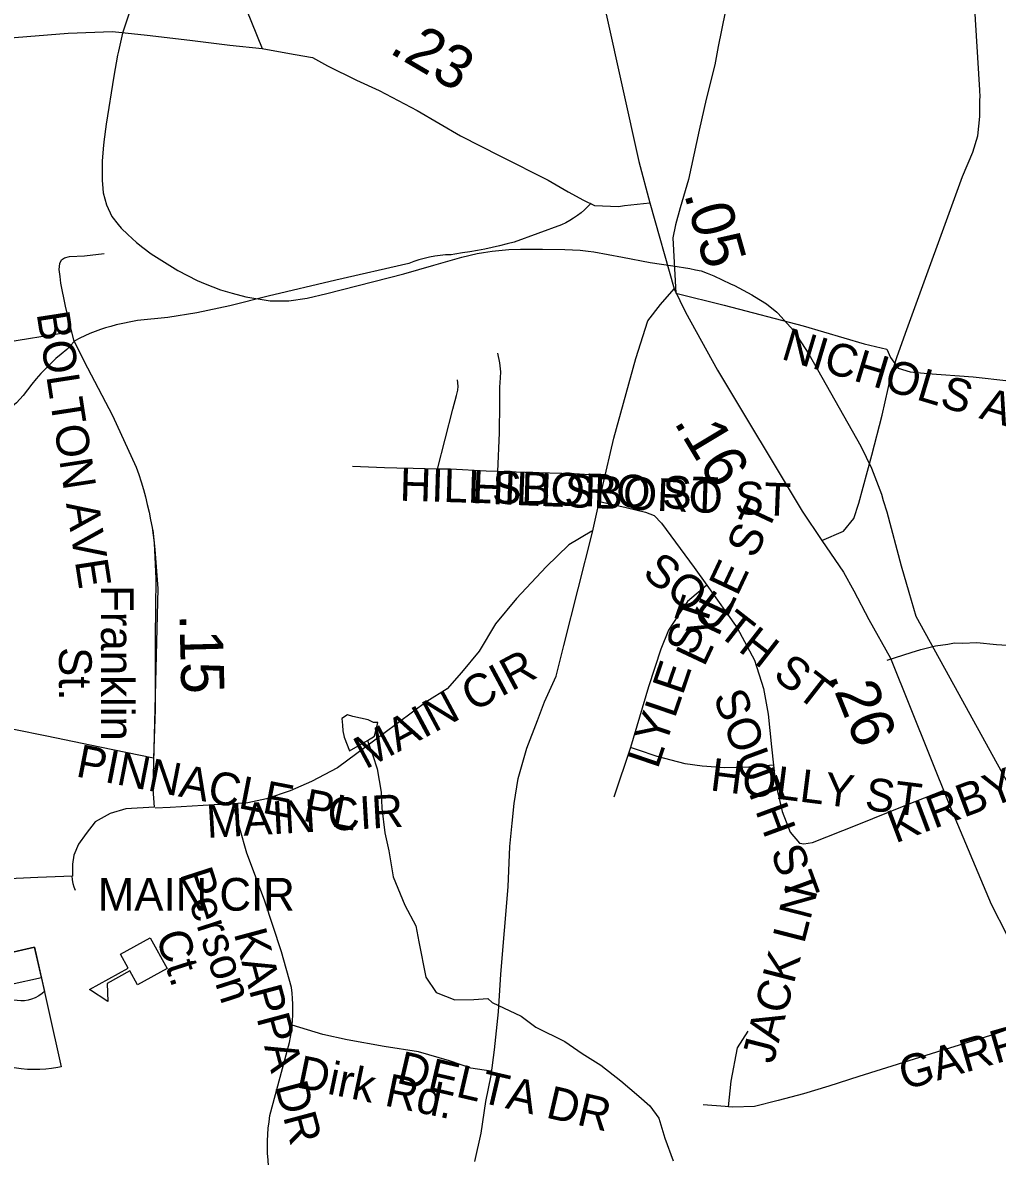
# Model space of a CAD drawing. Extents: x 1950930 to 2061844, y 904556 to 1017002.
# Drawn here: x 2001912 to 2004739, y 956218 to 959507 of the extents above; entities that cross this region are included whole.
import ezdxf

# ---------------------------------------------------------------- set-up
doc = ezdxf.new("R2010")
doc.units = 0
for name, color, linetype in [('Exist Cultural Educational Facility High CELL', 7, 'Continuous'), ('Exist Cultural Recreational Baseball or SoftBall Diamond CELL', 7, 'Continuous'), ('Exist Hydrographic Creek Single Shore', 7, 'Continuous'), ('Exist Hydrographic Misc Water Feature', 7, 'Continuous'), ('Exist Road Non-System Type 51', 7, 'Continuous'), ('Exist Road Non-System Type 51 Label', 7, 'Continuous'), ('Exist Road Primary NC Attributed', 7, 'Continuous'), ('Exist Road Primary US Mileage Hundredths English Label', 7, 'Continuous'), ('Exist Road Primary US Structure Standard Bridge CELL', 7, 'Continuous'), ('Exist Road Secondary Structure Standard Bridge Number Label', 7, 'Continuous'), ('Exist Road Secondary Type 51 Attributed', 7, 'Continuous'), ('Exist Road Secondary Type 51 Label', 7, 'Continuous')]:
    doc.layers.add(name, color=color, linetype=linetype)

# ---------------------------------------------------------------- blocks, each defined once
blk = doc.blocks.new('Exist Cultural Educational Facility High')
at = {"layer": 'Exist Cultural Educational Facility High CELL'}
blk.add_lwpolyline([(-48.9, -73.7), (-48.9, 24.2), (-2.9, 24.2), (-2.9, 99.3), (-50, 123.5), (6.7, 152.7), (6.7, 24.2), (52.7, 24.2), (52.7, -73.7)], close=True, dxfattribs=at)
blk = doc.blocks.new('Exist Cultural Recreational Baseball or SoftBall Diamond')
at = {"layer": 'Exist Cultural Recreational Baseball or SoftBall Diamond CELL'}
for points in [[(0, 0), (-251, -251), (-258.4, -243.5), (-270.4, -230.1), (-280.7, -217.4), (-291.1, -203.1), (-300.3, -189.2), (-310, -172.9), (-319.1, -156.1), (-327.3, -137.6), (-333.9, -120.6), (-339.1, -105.2), (-344.2, -86.7), (-348.8, -66), (-352, -46), (-353.8, -29), (-355, -9.2), (-355.1, 5.4), (-354.4, 22.7), (-352.2, 45.9), (-349.5, 63.3), (-345.1, 84), (-340.4, 101.3), (-335, 117.6), (-327.6, 137.4), (-317.1, 159.6), (-308.7, 175.8), (-296.2, 195.8), (-286.5, 209.9), (-275.2, 224.3), (-262.2, 239.6), (-251, 251)], [(0, 0), (-92.6, -92.7), (-102, -90.3), (-112.4, -86), (-123.3, -79.8), (-132.2, -73.3), (-139.8, -66.2), (-146.4, -58.8), (-152.7, -50.1), (-157.8, -40.4), (-161.3, -31.4), (-164.2, -22), (-166, -12.2), (-166.5, -4.5), (-166.5, 5.6), (-165.3, 14.7), (-164.7, 20.1), (-161.1, 32.2), (-157.3, 40.7), (-152.8, 49.6), (-147.8, 56.9), (-142.3, 63.2), (-135.5, 70.3), (-128.5, 76.3), (-120.2, 81.8), (-112.8, 85.6), (-105.1, 89.1), (-98.1, 91.3), (-92.6, 92.7)], [(0, 0), (-63.6, 63.6), (-127.3, 0), (-63.6, -63.6)]]:
    blk.add_lwpolyline(points, close=True, dxfattribs=at)

msp = doc.modelspace()

# ---------------------------------------------------------------- linework, layer by layer
at = {"layer": 'Exist Hydrographic Creek Single Shore'}
msp.add_lwpolyline([(2002912, 957425), (2002927.8, 957381), (2002939.8, 957343), (2002951.8, 957274.8), (2002953.8, 957228.8), (2002962.2, 957156.8), (2002974.2, 957105), (2002986.1, 957029), (2003020.2, 956946.9), (2003052.1, 956887.1), (2003061.3, 956840.8), (2003081.1, 956738.6), (2003110.7, 956693.3), (2003165.1, 956672.7), (2003220.3, 956673), (2003260.8, 956676.8), (2003273.9, 956665.2), (2003358, 956624.8), (2003400.4, 956593.1), (2003484.6, 956551.3), (2003534.4, 956517.1), (2003588.5, 956483.2), (2003646.6, 956437.4), (2003698.6, 956393.3), (2003730.5, 956365.4), (2003756.6, 956329.4), (2003774.8, 956271.3), (2003798.7, 956205.5)], dxfattribs=at)
at = {"layer": 'Exist Hydrographic Misc Water Feature'}
for p, q in [((2003965.2, 958749.9), (2003976.7, 958744.6)), ((2004099.7, 958667), (2004102.6, 958664.7))]:
    msp.add_line(p, q, dxfattribs=at)
for points in [[(2002261.6, 959631.5), (2002220.6, 959534.4), (2002201.5, 959476.3), (2002189.4, 959424.8)], [(2002261.6, 959631.5), (2002220.6, 959534.4), (2002201.5, 959476.3), (2002189.4, 959424.8)], [(2002189.4, 959424.8), (2002186.6, 959412.9), (2002176.5, 959352)], [(2002189.4, 959424.8), (2002186.6, 959412.9), (2002176.5, 959352)], [(2002176.5, 959352), (2002153.8, 959213.2), (2002146.6, 959161.3), (2002145.2, 959140.7)], [(2002176.5, 959352), (2002153.8, 959213.2), (2002146.6, 959161.3), (2002145.2, 959140.7)], [(2002145.2, 959140.7), (2002142.7, 959105.4), (2002142.1, 959074.9)], [(2002145.2, 959140.7), (2002142.7, 959105.4), (2002142.1, 959074.9)], [(2002142.1, 959074.9), (2002141.9, 959050.3), (2002144.3, 959026.1)], [(2002142.1, 959074.9), (2002141.9, 959050.3), (2002144.3, 959026.1)], [(2002144.3, 959026.1), (2002145.6, 959013.6), (2002154.6, 958978.6), (2002170.6, 958944.5), (2002188.6, 958921.8)], [(2002144.3, 959026.1), (2002145.6, 959013.6), (2002154.6, 958978.6), (2002170.6, 958944.5), (2002188.6, 958921.8)], [(2002188.6, 958921.8), (2002197.6, 958910.6), (2002216.3, 958893.1)], [(2002188.6, 958921.8), (2002197.6, 958910.6), (2002216.3, 958893.1)], [(2002216.3, 958893.1), (2002241.7, 958869.1), (2002260, 958855.4)], [(2002216.3, 958893.1), (2002241.7, 958869.1), (2002260, 958855.4)], [(2002260, 958855.4), (2002284.8, 958837), (2002361.7, 958788.6), (2002417.5, 958759.2), (2002440.6, 958750)], [(2002260, 958855.4), (2002284.8, 958837), (2002361.7, 958788.6), (2002417.5, 958759.2), (2002440.6, 958750)], [(2003248.1, 958840.5), (2003273.6, 958844.6), (2003302.1, 958847.4)], [(2003248.1, 958840.5), (2003273.6, 958844.6), (2003302.1, 958847.4)], [(2003302.1, 958847.4), (2003321.7, 958849.3), (2003355.6, 958850)], [(2003302.1, 958847.4), (2003321.7, 958849.3), (2003355.6, 958850)], [(2003355.6, 958850), (2003379.6, 958850.5), (2003419.3, 958850)], [(2003355.6, 958850), (2003379.6, 958850.5), (2003419.3, 958850)], [(2003419.3, 958850), (2003484.8, 958849.5), (2003528.4, 958847.2), (2003551.8, 958844.5)], [(2003419.3, 958850), (2003484.8, 958849.5), (2003528.4, 958847.2), (2003551.8, 958844.5)], [(2003104.6, 958803.3), (2003185.6, 958826.7), (2003229.7, 958837.3), (2003248.1, 958840.5)], [(2003104.6, 958803.3), (2003185.6, 958826.7), (2003229.7, 958837.3), (2003248.1, 958840.5)], [(2003551.8, 958844.5), (2003568.4, 958842.4), (2003651.7, 958826.6)], [(2003551.8, 958844.5), (2003568.4, 958842.4), (2003651.7, 958826.6)], [(2003651.7, 958826.6), (2003731.6, 958811.5), (2003797.9, 958801.7)], [(2003651.7, 958826.6), (2003731.6, 958811.5), (2003797.9, 958801.7)], [(2002793.9, 958721.1), (2003017.6, 958778.5), (2003104.6, 958803.3)], [(2002793.9, 958721.1), (2003017.6, 958778.5), (2003104.6, 958803.3)], [(2003797.9, 958801.7), (2003846.7, 958794.5), (2003863.7, 958790.6)], [(2003797.9, 958801.7), (2003846.7, 958794.5), (2003863.7, 958790.6)], [(2003863.7, 958790.6), (2003879.7, 958786.8), (2003896.9, 958780.2)], [(2003863.7, 958790.6), (2003879.7, 958786.8), (2003896.9, 958780.2)], [(2002440.6, 958750), (2002485.7, 958732.3), (2002519.2, 958722.9)], [(2002440.6, 958750), (2002485.7, 958732.3), (2002519.2, 958722.9)], [(2003896.9, 958780.2), (2003916.8, 958772.4), (2003965.2, 958749.9)], [(2003896.9, 958780.2), (2003916.8, 958772.4), (2003965.2, 958749.9)], [(2002519.2, 958722.9), (2002558.7, 958711.7), (2002629.5, 958700.6), (2002683.6, 958700.5)], [(2002519.2, 958722.9), (2002558.7, 958711.7), (2002629.5, 958700.6), (2002683.6, 958700.5)], [(2002683.6, 958700.5), (2002736.7, 958708), (2002793.9, 958721.1)], [(2002683.6, 958700.5), (2002736.7, 958708), (2002793.9, 958721.1)], [(2003976.7, 958744.6), (2004026.5, 958717.5), (2004034.5, 958712.7)], [(2003976.7, 958744.6), (2004026.5, 958717.5), (2004034.5, 958712.7)], [(2004034.5, 958712.7), (2004068.9, 958691.2), (2004099.7, 958667)], [(2004034.5, 958712.7), (2004068.9, 958691.2), (2004099.7, 958667)], [(2004102.6, 958664.7), (2004147.7, 958613.8), (2004191.8, 958545.9), (2004342.7, 958278.5), (2004373.7, 958215), (2004402.8, 958138.9), (2004408.1, 958121)], [(2004102.6, 958664.7), (2004147.7, 958613.8), (2004191.8, 958545.9), (2004342.7, 958278.5), (2004373.7, 958215), (2004402.8, 958138.9), (2004408.1, 958121)], [(2004408.1, 958121), (2004418.4, 958087.7), (2004459.6, 957931.7), (2004482.1, 957854.8)], [(2004408.1, 958121), (2004418.4, 958087.7), (2004459.6, 957931.7), (2004482.1, 957854.8)], [(2004482.1, 957854.8), (2004502.6, 957785.2), (2004611.9, 957586.8)], [(2004482.1, 957854.8), (2004502.6, 957785.2), (2004611.9, 957586.8)], [(2004611.9, 957586.8), (2004806.7, 957232.7), (2004934.9, 957004.7)], [(2004611.9, 957586.8), (2004806.7, 957232.7), (2004934.9, 957004.7)], [(2002912, 957425), (2002931.9, 957437), (2002941.9, 957476.9), (2002929.8, 957476.8), (2002913.9, 957485), (2002869.8, 957494.8), (2002853.8, 957499), (2002837.8, 957488.9), (2002839.7, 957468.8), (2002840, 957452.7), (2002843.9, 957434.9), (2002859.8, 957394.9), (2002912, 957425)]]:
    msp.add_lwpolyline(points, dxfattribs=at)
at = {"layer": 'Exist Road Non-System Type 51'}
for p, q in [((2002053.9, 958610.6), (2001823.9, 958572.8)), ((2003675.2, 957404.8), (2003626.2, 957260))]:
    msp.add_line(p, q, dxfattribs=at)
for points in [[(2003970.4, 959642.9), (2003928.8, 959438.1), (2003919.6, 959384.8), (2003894.1, 959285.2), (2003874.1, 959195.1), (2003843, 959051.8), (2003819, 958969.6), (2003805, 958920.6), (2003797.9, 958882.5), (2003806.2, 958722.3)], [(2003560.5, 958983.6), (2003551.2, 958973.9), (2003541.6, 958964.6), (2003531.4, 958955.9), (2003520.8, 958947.7), (2003509.8, 958940), (2003498.5, 958932.9), (2003486.8, 958926.4), (2003474.8, 958920.4), (2003337.8, 958870.6), (2003316.6, 958865.1), (2003295.2, 958859.9), (2003273.9, 958855), (2003252.4, 958850.5), (2003230.8, 958846.4), (2003209, 958842.6), (2003187.2, 958839.1), (2003165.4, 958836), (2003154.4, 958834), (2003138.5, 958833.4), (2003122.8, 958832), (2003107.1, 958829.8), (2003091.6, 958827), (2003076.2, 958823.4), (2003061, 958819.1), (2003046.1, 958814.1), (2003031.4, 958808.4), (2002819.9, 958759.9), (2002623.8, 958714), (2002512.8, 958685.3), (2002416.9, 958665.2), (2002333.2, 958651.6), (2002244.5, 958642.7), (2002183.2, 958630.2), (2002167.8, 958626.2), (2002152.2, 958621.7), (2002137, 958616.7), (2002121.8, 958611.3), (2002106.8, 958605.3), (2002092, 958598.8), (2002077.4, 958591.9), (2002063.1, 958584.5), (2002060.6, 958582.7)], [(2002060.6, 958582.7), (2002036.1, 958684.6), (2002021.9, 958751.6), (2002020.5, 958770.7), (2002017.8, 958791.1), (2002019.9, 958808.2), (2002023.9, 958819.1)], [(2002023.9, 958819.1), (2002032.8, 958825.2), (2002047.8, 958828.6), (2002091.4, 958830.6), (2002147.9, 958837.4)], [(2003806.2, 958722.3), (2003946.6, 958687.5), (2004175.9, 958627.7), (2004352.4, 958575.9), (2004418.4, 958559.7), (2004429.1, 958535.6)], [(2002060.6, 958582.7), (2002039.5, 958558.8), (2002023.6, 958545.9), (2002008.1, 958532.5), (2001993.1, 958518.6), (2001978.5, 958504.2), (2001964.5, 958489.4), (2001950.9, 958474), (2001937.9, 958458.3), (2001925.2, 958442.1), (2001913.4, 958425.5), (2001894.2, 958404.1), (2001871, 958385.6), (2001838, 958364.3), (2001805.1, 958349.8), (2001733.4, 958326.4), (2001705.2, 958317.8), (2001650.9, 958305.1), (2001622.2, 958294.5), (2001617, 958292.5), (2001582, 958271.2), (2001507.4, 958226.6)], [(2002060.6, 958582.7), (2002100, 958505.9), (2002172.5, 958367.4), (2002241, 958217.6), (2002248.4, 958196.4), (2002255.2, 958174.9), (2002261.8, 958153.2), (2002267.8, 958131.4), (2002273.2, 958109.3), (2002278.2, 958087.2), (2002282.8, 958064.9), (2002286.8, 958042.5), (2002290.2, 958020), (2002293.2, 957997.5), (2002298, 957894.9), (2002296.2, 957724.6), (2002296.2, 957515), (2002291.5, 957373.6), (2002291.5, 957373.4)], [(2003290.1, 958205.2), (2003294.4, 958317.2), (2003295.8, 958402.2), (2003295.8, 958449.9), (2003297.9, 958477.2), (2003298.6, 958494.1), (2003295.8, 958520.8), (2003290.2, 958548.2)], [(2004429.1, 958535.6), (2004451.6, 958504.5), (2004485.9, 958493.8), (2004536, 958489.7), (2004669, 958479.8), (2004772, 958468.4), (2004842, 958470.4), (2004915.8, 958472.6), (2004987.5, 958483.3), (2005054.2, 958483.4), (2005091.2, 958483.3)], [(2003115, 958212.3), (2003159, 958386.1), (2003170.1, 958425.4), (2003174.4, 958441.5), (2003175.1, 958452.7), (2003173, 958470.9)], [(2003115, 958212.3), (2003044.6, 958213.7), (2002996.6, 958215.2), (2002961.1, 958216), (2002868.6, 958219.5)], [(2003290.1, 958205.2), (2003255.8, 958206.4), (2003152.4, 958211.6), (2003115, 958212.3)], [(2003602.8, 958192.4), (2003511.2, 958198.4), (2003369.5, 958202.5), (2003290.1, 958205.2)], [(2003584.6, 958118.2), (2003662.6, 958100.3), (2003718.8, 958087.1), (2003743.8, 958077.4), (2003765.1, 958054.8), (2003860, 957926.2), (2003895.9, 957875.8)], [(2003563.1, 958031.6), (2003496.4, 957992.3), (2003430.1, 957928.3), (2003344.2, 957836.5), (2003283.5, 957763.5), (2003235.5, 957683.6), (2003184.2, 957622.5), (2003143.5, 957574.6), (2003084.2, 957537.7), (2002959.4, 957445.1), (2002824.6, 957345.6), (2002749.5, 957305.7), (2002688, 957278.9), (2002618.5, 957255.9), (2002565.1, 957243.9), (2002520.8, 957241.5)], [(2003895.9, 957875.8), (2003840.6, 957827.9), (2003811.8, 957786.6), (2003784.9, 957744.6), (2003762.5, 957690.2), (2003726.8, 957580.6), (2003675.2, 957404.8)], [(2003895.9, 957875.8), (2003983.8, 957752), (2004034.8, 957657.7), (2004060.9, 957575.9), (2004073.8, 957501.6), (2004083.6, 957406.8), (2004089.4, 957352.8)], [(2004419.1, 957657.9), (2004488.6, 957680.1), (2004516.9, 957689.1), (2004559.2, 957699.4), (2004595.2, 957704.6), (2004614.6, 957708.4), (2004637.8, 957707.1), (2004679.4, 957708.6), (2004736.5, 957703.3), (2004814.9, 957698.1), (2004870.5, 957697.3), (2004905.1, 957698.8), (2004972.9, 957704.9), (2005024, 957708.6), (2005072.2, 957715.4)], [(2002291.5, 957373.4), (2002135.6, 957405.1), (2001982.1, 957437.3), (2001885.8, 957456.8), (2001829.5, 957463.4)], [(2004089.4, 957352.8), (2004017.8, 957347.5), (2003948.1, 957345.4), (2003882.9, 957350.3), (2003833.2, 957356.8), (2003752.6, 957378.7), (2003695, 957397.9), (2003675.2, 957404.8)], [(2004089.4, 957352.8), (2004094.4, 957306.1), (2004115.2, 957219), (2004138.4, 957159.1), (2004165.1, 957126.6), (2004172.1, 957125.5)], [(2004172.1, 957125.5), (2004177.2, 957124.7), (2004203, 957128.7), (2004332.2, 957180.2), (2004473.8, 957237.3), (2004581.9, 957279.6)], [(2002520.8, 957241.5), (2002467.5, 957238.6), (2002339.2, 957230.4), (2002295.8, 957228.6)], [(2002693.5, 956599.2), (2002694.6, 956612.2), (2002695.5, 956628.2), (2002695.8, 956644.2), (2002695.5, 956660.2), (2002694.6, 956676.2), (2002693.2, 956692.2), (2002691.2, 956708), (2002662.8, 956811.8), (2002612.9, 956961.9), (2002561.8, 957098.4), (2002520.8, 957241.5)], [(2002053.9, 957032.2), (2002055.4, 957020.2), (2002057.5, 957010.1), (2002060.2, 957000.1), (2002063.8, 956990.4)], [(2004885.5, 956629.2), (2004731.8, 956573), (2004562.1, 956520.2), (2004337.1, 956449.8), (2004250.4, 956421.9), (2004177, 956399.9), (2004103.5, 956380.3), (2004035, 956363.1), (2003971.4, 956360.7), (2003959.6, 956361.7)], [(2002632.4, 956142.4), (2002630.2, 956152.9), (2002627.4, 956171.1), (2002625.1, 956189.5), (2002623.4, 956207.9), (2002622.2, 956226.4), (2002621.9, 956244.9), (2002622, 956263.4), (2002622.8, 956281.9), (2002624.2, 956300.4), (2002626.2, 956318.8), (2002629, 956337.1), (2002685.6, 956548.9), (2002688.8, 956564.6), (2002691.2, 956580.4), (2002693.5, 956599.2)], [(2003269.9, 956465.6), (2003211.9, 956474.4), (2003150, 956495.4), (2003059.6, 956521.8), (2002960.5, 956537.1), (2002852.9, 956556.3), (2002782.8, 956571.7), (2002693.5, 956599.2)], [(2003959.6, 956361.7), (2003966.5, 956436.8), (2003985.5, 956533.1), (2004016, 956582)], [(2003959.6, 956361.7), (2003949.2, 956362.6), (2003885.8, 956368.1)]]:
    msp.add_lwpolyline(points, dxfattribs=at)
at = {"layer": 'Exist Road Primary NC Attributed'}
msp.add_lwpolyline([(2003223.3, 956203.7), (2003241.4, 956285.3), (2003255.4, 956377.6), (2003271.1, 956453.4), (2003280.1, 956527.6), (2003291.7, 956637.2), (2003298.7, 956746.8), (2003319.7, 956999.9), (2003324.6, 957117.7), (2003331.2, 957185.3), (2003337.8, 957242.2), (2003349.4, 957314.7), (2003374.1, 957402.9), (2003405, 957482.9), (2003425.6, 957537.3), (2003459.4, 957611.5), (2003481.1, 957700.3), (2003564.9, 958029.4), (2003594.7, 958164.5), (2003626.7, 958302.2), (2003690.2, 958533), (2003725.2, 958642.6), (2003761.5, 958689.6), (2003801.9, 958734.9)], dxfattribs=at)
at = {"layer": 'Exist Road Secondary Structure Standard Bridge Number Label'}
msp.add_line((2003730.6, 958984.7), (2003801.9, 958734.9), dxfattribs=at)
for points in [[(2003457.4, 961822.5), (2003372.9, 961524.2), (2003346.1, 961358.5), (2003335.4, 961229.1), (2003335.4, 961004.9), (2003345.2, 960818.6), (2003363.4, 960622.5), (2003388.5, 960489.7), (2003438.4, 960266.4), (2003531.1, 959873.2), (2003575.6, 959660.6), (2003604.5, 959532), (2003699.3, 959104.2), (2003730.6, 958984.7)], [(2003801.9, 958734.9), (2003834, 958667.3), (2003927.2, 958499.2), (2004172.4, 958090.4), (2004229.9, 958005.4)], [(2004229.9, 958005.4), (2004292.7, 957913.1), (2004322.8, 957858.7), (2004366.5, 957775.5), (2004429.1, 957663.4), (2004600.6, 957237.3), (2004721.3, 956949.6), (2004812.4, 956772.4)]]:
    msp.add_lwpolyline(points, dxfattribs=at)
at = {"layer": 'Exist Road Secondary Type 51 Attributed'}
for points in [[(2004229.9, 958005.4), (2004292.7, 958031.9), (2004322.8, 958068.9), (2004336.9, 958112.9), (2004374.8, 958252.9), (2004404.6, 958368.9), (2004430.7, 958485), (2004448.6, 958539.1), (2004476.6, 958617.1), (2004638.3, 959061.1), (2004668.3, 959131.3), (2004682.3, 959179.2), (2004688.3, 959235.3), (2004688.1, 959283.3), (2004689.5, 959291.8), (2004688.6, 959311.4), (2004660.2, 959770.1)], [(2002544.9, 959586.4), (2002606.7, 959431.8)], [(2001790.2, 959456.7), (2001924.1, 959467.5), (2002043.8, 959476.8), (2002171.9, 959481.8), (2002272.5, 959470.9), (2002396.6, 959456.3), (2002512.9, 959441.6), (2002606.7, 959431.8)], [(2002606.7, 959431.8), (2002664.4, 959422), (2002702.5, 959415.2), (2002751.9, 959406.2), (2002796, 959382), (2002879.9, 959340.1), (2002945.9, 959310.3), (2003056.2, 959252.2), (2003182.1, 959178.4), (2003298.1, 959120.3), (2003436.3, 959050.4), (2003494.2, 959016.4), (2003538.3, 958992.5), (2003570.2, 958976.6), (2003640.4, 958973.4), (2003657, 958976.3), (2003730.6, 958984.7)], [(2002294, 957231.1), (2002290.2, 957283.8), (2002304.6, 957865.3), (2002296.4, 957979.1), (2002290.6, 958035.4)], [(2002294, 957231.1), (2002211.2, 957226.9), (2002165.3, 957213), (2002122.2, 957189.3), (2002095.8, 957154.6), (2002073.6, 957124), (2002060.4, 957092), (2002056.2, 957065.6), (2002056.2, 957030.8), (2001955.8, 957026.9), (2001492.5, 957005.8)]]:
    msp.add_lwpolyline(points, dxfattribs=at)

# ---------------------------------------------------------------- block references
for name, p, rotation in [('Exist Cultural Recreational Baseball or SoftBall Diamond', (2001946.2, 956824.9), 57.572445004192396), ('Exist Cultural Educational Facility High', (2002242.5, 956770.6), 118.88658176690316)]:
    msp.add_blockref(name, p, dxfattribs=dict(at, rotation=rotation))

# ---------------------------------------------------------------- texts
at = {"layer": 'Exist Road Non-System Type 51 Label'}
for s, rotation, p in [('  BOLTON AVE', 278.7863, (2001941.1, 958733.2)), ('  NICHOLS AVE', 343.3207, (2004041, 958552.8)), ('  HILLSBORO ST', 358.3153, (2002933.8, 958122.6)), ('  HILLSBORO ST', 357.6653, (2003143.5, 958116.1)), ('  LYLE ST', 64.8423, (2003858.5, 957572.1)), ('  SOUTH ST', 322.0862, (2003650, 957946.9)), ('  LYLE ST', 71.2705, (2003730.8, 957272.8)), ('  MAIN CIR', 28.1604, (2002844.2, 957306.8)), ('  SOUTH ST', 290.2402, (2003889.5, 957619.4)), ('  PINNACLE PL', 348.9669, (2001993.8, 957334.6)), ('  KIRBY ST', 20.6029, (2004377, 957101)), ('  HOLLY ST', 352.8512, (2003833.4, 957289.2)), ('  MAIN CIR', 3.276, (2002376.6, 957138)), ('Person ', 287.8837, (2002367.3, 957038.2)), ('  JACK LN', 75.6291, (2004071.5, 956415.6)), ('Ct.', 287.8837, (2002297, 956858.9)), ('  KAPPA DR', 285.0483, (2002505.2, 956933.8)), ('  GARRETT ST', 16.1165, (2004402, 956390.6)), ('  DELTA DR', 346.9324, (2002924.4, 956448.2)), ('Dirk Rd.', 348.3023, (2002702.6, 956419.3))]:
    msp.add_text(s, height=95, rotation=rotation, dxfattribs=at).set_placement(p)
msp.add_text('  MAIN CIR', height=95, dxfattribs=at).set_placement((2002058.9, 956931))
at = {"layer": 'Exist Road Primary US Mileage Hundredths English Label'}
for s, rotation, p in [('.05', 285.9329, (2003829.7, 959010.2)), ('.16', 300.9553, (2003799, 958348.3)), ('.26', 291.916, (2004247.8, 957611.7))]:
    msp.add_text(s, height=125, rotation=rotation, dxfattribs=at).set_placement(p)
at = {"layer": 'Exist Road Primary US Structure Standard Bridge CELL'}
for s, rotation, p in [('.23', 329.6112, (2002971.5, 959421.6)), ('.15', 271.5537, (2002366.1, 957790.9))]:
    msp.add_text(s, height=125, rotation=rotation, dxfattribs=at).set_placement(p)
at = {"layer": 'Exist Road Secondary Type 51 Label'}
for s, p in [('Franklin', (2002138.9, 957875.6)), (' St.', (2002017, 957731))]:
    msp.add_text(s, height=95, rotation=270, dxfattribs=at).set_placement(p)

doc.saveas('drawing.dxf')
